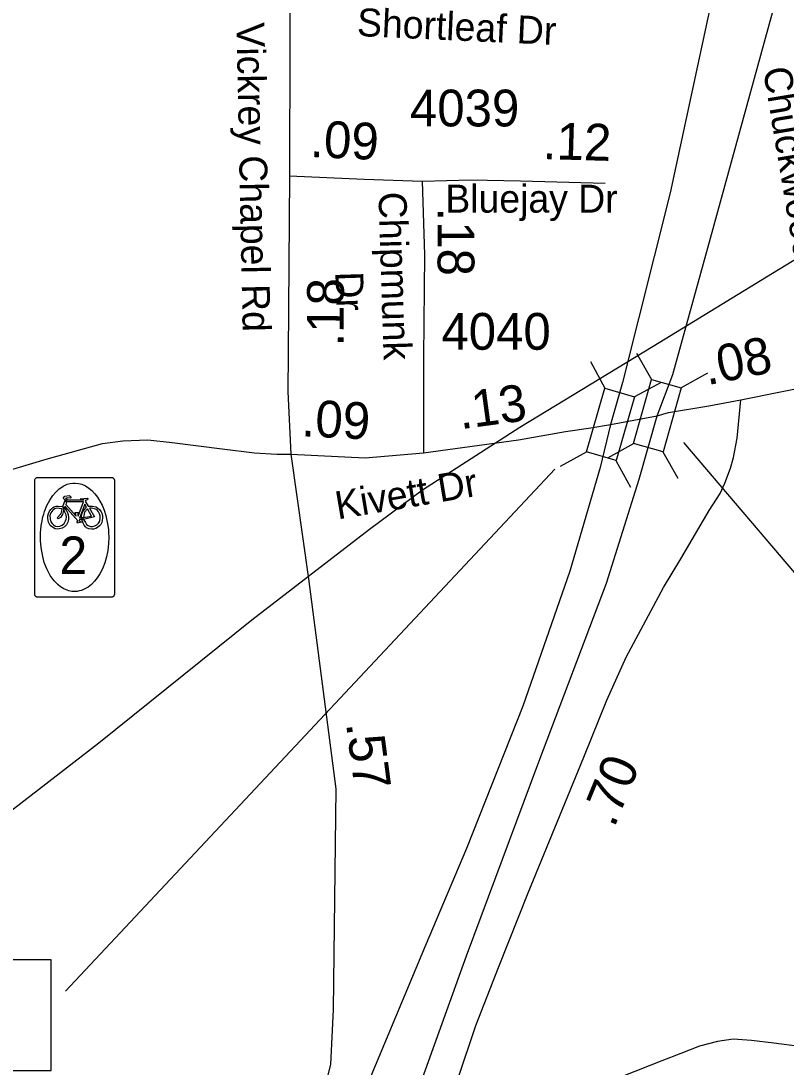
# Model space of a CAD drawing. Extents: x 1662474 to 1856135, y 779280 to 917889.
# Drawn here: x 1733344 to 1735946, y 804297 to 807853 of the extents above; entities that cross this region are included whole.
import ezdxf

# ---------------------------------------------------------------- set-up
doc = ezdxf.new("R2010")
doc.units = 0
for name, color, linetype in [('Exist Hydrographic Misc Water Feature', 7, 'Continuous'), ('Exist Road Non-System Type 51 Label', 7, 'Continuous'), ('Exist Road Primary Interstate Divided Center Attributed', 7, 'Continuous'), ('Exist Road Primary Interstate Service Attributed', 7, 'Continuous'), ('Exist Road Primary Interstate Structure Standard Bridge CELL', 7, 'Continuous'), ('Exist Road Primary Interstate Structure Standard Bridge Number Label', 7, 'Continuous'), ('Exist Road Primary NC Shield Bike CELL', 7, 'Continuous'), ('Exist Road Primary NC Shield Bike NC Label', 7, 'Continuous'), ('Exist Road Secondary Mileage Hundredths English Label', 7, 'Continuous'), ('Exist Road Secondary Type 51 Attributed', 7, 'Continuous'), ('Exist Road Secondary Type 51 Label', 7, 'Continuous'), ('Exist Road Secondary Type 51 Number Label', 7, 'Continuous'), ('Exist Utilities Electrical Transmission Line', 7, 'Continuous')]:
    doc.layers.add(name, color=color, linetype=linetype)

msp = doc.modelspace()

# ---------------------------------------------------------------- linework, layer by layer
at = {"layer": 'Exist Hydrographic Misc Water Feature'}
msp.add_lwpolyline([(1735991.6, 804367.5), (1735903.9, 804378.3), (1735828, 804387), (1735765.9, 804391.6), (1735712, 804384.2), (1735651.7, 804368.7), (1735587.5, 804343.4), (1735523.3, 804317.9), (1735388.6, 804265.2), (1735340.4, 804247.6), (1735183.9, 804199.1), (1735139.9, 804185.5), (1735097.6, 804173.9), (1735059.7, 804166.3), (1735029.5, 804162.6)], dxfattribs=at)
at = {"layer": 'Exist Road Primary Interstate Divided Center Attributed'}
for points in [[(1735507.6, 806511.1), (1735560.9, 806651), (1735688.4, 807114), (1735922.1, 807963.5), (1736136.8, 808780.9), (1736335.3, 809516.4), (1736486.5, 810074.7), (1736688, 810817), (1736962.5, 811815.2), (1737084.6, 812265.7), (1737151.1, 812468.3), (1737242.3, 812702.5), (1737417.3, 813106.2), (1737544.3, 813346), (1737717.7, 813632.3), (1737913.6, 813922.3), (1738197.2, 814284.7), (1738387.5, 814514.3), (1738424.7, 814555.1), (1738463.3, 814598)], [(1737222.5, 813372.5), (1737166.6, 813288.8), (1736982, 812961), (1736848.6, 812673.5), (1736720.6, 812376.6), (1736531.7, 811777.6), (1736437.5, 811342.4), (1736327.5, 810834.4), (1736114.4, 809845.7), (1735826.6, 808548.5), (1735551.4, 807268.4), (1735389.7, 806623.9), (1735348.6, 806481.6)], [(1732810.8, 799383.2), (1732884.3, 799519), (1733020.3, 799769.7), (1733147.8, 800075.5), (1733220.1, 800262.4), (1733334.8, 800568.2), (1733419.8, 800810.4), (1733619.6, 801328.6), (1733722.4, 801604.7), (1733956.2, 802246.1), (1734100.7, 802632.6), (1734168.6, 802823.8), (1734301.2, 803184.8), (1734377.7, 803376), (1734535, 803796.5), (1734709.2, 804259.5), (1734858.8, 804675.8), (1735105.3, 805334.2), (1735334.8, 805941.6), (1735446.1, 806295.7), (1735507.6, 806511.1)], [(1735348.6, 806481.6), (1735313.4, 806334.8), (1735210.5, 805982.4), (1735050.3, 805524.1), (1734859.3, 805040.5), (1734718.7, 804707.6), (1734203, 803473.9), (1734106.1, 803211.4), (1733320.2, 801277.4), (1732917.3, 800299.4), (1732688.2, 799785.9)]]:
    msp.add_lwpolyline(points, dxfattribs=at)
at = {"layer": 'Exist Road Primary Interstate Service Attributed'}
msp.add_lwpolyline([(1734829.7, 804256.3), (1734891.2, 804438.7), (1734968, 804635.4), (1735068.4, 804889.5), (1735258.1, 805350.6), (1735336.2, 805543.7), (1735401.4, 805690.7), (1735529.4, 805926.8), (1735588.1, 806024.1), (1735684.2, 806188.6), (1735721.1, 806247.1), (1735737.9, 806281.9), (1735756.3, 806332.7), (1735766.6, 806368.6), (1735779.4, 806434.3), (1735791.3, 806564.6)], dxfattribs=at)
at = {"layer": 'Exist Road Primary Interstate Structure Standard Bridge CELL'}
for p, q in [((1735437.5, 806723.7), (1735487.7, 806633.8)), ((1735280.4, 806694.8), (1735329.8, 806604.5)), ((1735678.8, 806655.4), (1735588.9, 806605.2)), ((1735521.1, 806624.3), (1735430.8, 806575)), ((1735268.3, 806387.7), (1735178, 806338.3)), ((1735428.1, 806416.5), (1735338.3, 806366.3)), ((1735527.1, 806388.5), (1735577.3, 806298.7)), ((1735367, 806358.8), (1735416.4, 806268.6))]:
    msp.add_line(p, q, dxfattribs=at)
for points in [[(1735588.9, 806605.2), (1735527.6, 806388.3), (1735426.3, 806417), (1735487.7, 806633.8)], [(1735430.8, 806575), (1735367.5, 806358.7), (1735266.5, 806388.3), (1735329.8, 806604.5)]]:
    msp.add_lwpolyline(points, close=True, dxfattribs=at)
at = {"layer": 'Exist Road Primary Interstate Structure Standard Bridge Number Label'}
for p, q in [((1735597, 806420.4), (1737402.8, 804297.4)), ((1735159.9, 806329.5), (1733495.8, 804555.3))]:
    msp.add_line(p, q, dxfattribs=at)
msp.add_lwpolyline([(1733447.2, 804661.4), (1732580.8, 804661.4), (1732580.8, 804285.7), (1733447.2, 804285.7)], close=True, dxfattribs=at)
at = {"layer": 'Exist Road Primary NC Shield Bike CELL'}
for points in [[(1733401, 806301.3), (1733401.8, 806301.4), (1733434.8, 806301.4), (1733618.2, 806301.4), (1733651.2, 806301.4), (1733652.4, 806301.3), (1733653, 806301.2), (1733653.8, 806301), (1733654.5, 806300.8), (1733655.2, 806300.6), (1733656.6, 806299.9), (1733657.2, 806299.5), (1733657.8, 806299.1), (1733658.5, 806298.4), (1733659.4, 806297.4), (1733660.1, 806296.6), (1733660.3, 806296.2), (1733660.5, 806295.8), (1733660.8, 806295.3), (1733661, 806294.9), (1733661.2, 806294.4), (1733661.5, 806293.7), (1733661.7, 806292.8), (1733661.9, 806291.9), (1733661.9, 806291.5), (1733661.9, 806291.1), (1733661.9, 806257.6), (1733661.9, 805937.8), (1733661.9, 805904.7), (1733661.8, 805903.5), (1733661.7, 805902.9), (1733661.6, 805902.1), (1733661.4, 805901.4), (1733661.1, 805900.7), (1733660.5, 805899.3), (1733660.1, 805898.7), (1733659.6, 805898.1), (1733659, 805897.4), (1733658.6, 805897), (1733658, 805896.4), (1733657.7, 805896.2), (1733657.2, 805895.8), (1733656.8, 805895.6), (1733656.4, 805895.4), (1733655.9, 805895.1), (1733655, 805894.7), (1733654.3, 805894.4), (1733653.3, 805894.2), (1733652.9, 805894.1), (1733652.4, 805894), (1733652.1, 805894), (1733651.7, 805894), (1733651.2, 805893.9), (1733618.1, 805893.9), (1733434.8, 805893.9), (1733401.8, 805893.9), (1733401.2, 805894), (1733400.6, 805894), (1733400, 805894.1), (1733399.3, 805894.3), (1733398.5, 805894.5), (1733397.8, 805894.8), (1733397.1, 805895.1), (1733396.5, 805895.4), (1733395.9, 805895.8), (1733395.3, 805896.3), (1733394.9, 805896.5), (1733394.5, 805896.9), (1733394.3, 805897.1), (1733393.9, 805897.6), (1733393.5, 805898), (1733393.1, 805898.5), (1733392.8, 805898.9), (1733392.6, 805899.3), (1733392.3, 805899.9), (1733392, 805900.4), (1733391.8, 805900.9), (1733391.7, 805901.2), (1733391.6, 805901.5), (1733391.5, 805901.8), (1733391.5, 805902), (1733391.4, 805902.2), (1733391.4, 805902.4), (1733391.3, 805902.7), (1733391.3, 805903), (1733391.2, 805903.2), (1733391.2, 805903.4), (1733391.2, 805903.6), (1733391.1, 805903.9), (1733391.1, 805904.5), (1733391.1, 805937.7), (1733391.1, 806257.6), (1733391.1, 806290.7), (1733391.2, 806291.8), (1733391.3, 806292.5), (1733391.5, 806293.2), (1733391.7, 806294), (1733391.9, 806294.7), (1733392.6, 806296), (1733393, 806296.6), (1733393.4, 806297.2), (1733394, 806298), (1733395, 806298.9), (1733395.8, 806299.5), (1733396.3, 806299.8), (1733396.6, 806300), (1733397.2, 806300.3), (1733397.6, 806300.5), (1733398, 806300.7), (1733398.8, 806300.9), (1733399.7, 806301.2), (1733400.6, 806301.3)], [(1733526.5, 805913.5), (1733521.9, 805913.7), (1733517.4, 805914), (1733507.5, 805915.7), (1733496.2, 805919.8), (1733489.7, 805923), (1733484.4, 805926), (1733478.7, 805929.9), (1733470.7, 805935.8), (1733457, 805949.7), (1733443.5, 805967.7), (1733431.7, 805990.8), (1733423.4, 806011.7), (1733418.2, 806032.1), (1733412.6, 806063), (1733410.7, 806087.4), (1733410.6, 806099.3), (1733410.8, 806107.9), (1733411.1, 806114.1), (1733411.7, 806123.4), (1733413.1, 806137.7), (1733415.8, 806152.4), (1733417.8, 806161.8), (1733419.1, 806167), (1733421.8, 806176.7), (1733424.4, 806185.1), (1733432.3, 806205.6), (1733442.1, 806224.2), (1733452.9, 806239.8), (1733462.4, 806251.5), (1733473.9, 806262.3), (1733482.8, 806268.3), (1733487.4, 806271), (1733492.7, 806273.8), (1733501.3, 806277.8), (1733511.6, 806280.4), (1733521, 806281.9), (1733528.7, 806282.1), (1733539.6, 806281), (1733550.9, 806277.9), (1733563.9, 806272.2), (1733575.2, 806265.3), (1733585, 806257), (1733595.6, 806246), (1733604.3, 806234.6), (1733612.9, 806220.7), (1733620.1, 806207.1), (1733627.2, 806189.9), (1733632.7, 806171.8), (1733636.7, 806154.8), (1733639.7, 806138.2), (1733641.3, 806123.6), (1733641.8, 806115.5), (1733642.7, 806096.6), (1733641.8, 806076.2), (1733639.1, 806052.6), (1733634.9, 806031.9), (1733629, 806011), (1733621.2, 805990.9), (1733612.1, 805973.3), (1733603.5, 805960.2), (1733594.7, 805948.7), (1733583.5, 805937), (1733573.1, 805928.8), (1733561.9, 805922.2), (1733550.4, 805917.3), (1733543.3, 805915.4), (1733539.2, 805914.7), (1733535.7, 805914), (1733531.9, 805913.7)], [(1733546, 806228.1), (1733570.1, 806231), (1733571.9, 806229.2), (1733570.5, 806225.4), (1733564.5, 806223.6), (1733562.9, 806220.4), (1733573, 806203.3), (1733587.6, 806203.9), (1733600.4, 806201.1), (1733611.7, 806192.5), (1733617, 806184), (1733619.6, 806179.3), (1733621.4, 806171.5), (1733621.8, 806163.4), (1733620.7, 806154.8), (1733618.9, 806148.3), (1733615.3, 806141.5), (1733611.8, 806136.3), (1733605, 806130.8), (1733599, 806127.3), (1733590.5, 806125.2), (1733585.2, 806124.9), (1733574.5, 806126.6), (1733567.6, 806130.1), (1733564.2, 806133), (1733559, 806139.4), (1733555.7, 806145.5), (1733551, 806157.7), (1733550, 806163.6), (1733557.4, 806158.3), (1733563.2, 806148.4), (1733567.3, 806141.7), (1733572.7, 806138), (1733580.8, 806134.6), (1733586.9, 806134.5), (1733595.1, 806136.3), (1733602.6, 806140.5), (1733608, 806145.9), (1733612.3, 806153), (1733613.7, 806163), (1733613.5, 806171.2), (1733611.7, 806177.9), (1733608.2, 806184), (1733604.5, 806188.3), (1733598.6, 806192.8), (1733592.9, 806194.6), (1733583.5, 806196.5), (1733577.1, 806197.1), (1733594.6, 806167.6), (1733557.4, 806158.3), (1733550, 806163.6), (1733584.2, 806169.8), (1733569.9, 806194.3), (1733560.1, 806183.6), (1733557.2, 806165.1), (1733550, 806163.6), (1733550.4, 806171.4), (1733553.5, 806183.2), (1733558.9, 806191.4), (1733566.7, 806200.3), (1733561.8, 806210.8), (1733543, 806162.9), (1733550.1, 806163.7), (1733551, 806157.7), (1733542.6, 806156.7), (1733544.4, 806151.6), (1733549.5, 806148.8), (1733536.9, 806146), (1733533.8, 806149.9), (1733538.3, 806152.3), (1733493.6, 806203.4), (1733491.9, 806198.5), (1733498.1, 806190.2), (1733502.3, 806182.2), (1733505, 806173.7), (1733506.4, 806166.2), (1733505.7, 806158.7), (1733503.6, 806148.8), (1733498.7, 806139.9), (1733491.8, 806133.2), (1733484, 806128.4), (1733474.4, 806126), (1733467.4, 806125.5), (1733460.3, 806126.4), (1733448, 806133.9), (1733444, 806138.4), (1733438.3, 806148.8), (1733435.8, 806161.7), (1733435.7, 806170.9), (1733438, 806179.1), (1733441.7, 806186.4), (1733445.8, 806191.7), (1733451.9, 806197.7), (1733457.2, 806201.1), (1733464.1, 806203.1), (1733471.1, 806203.8), (1733486.4, 806202.1), (1733489.9, 806193.9), (1733485.2, 806174.9), (1733479.1, 806165), (1733470.3, 806160.8), (1733466.8, 806164.3), (1733481, 806178.8), (1733484.2, 806192.6), (1733480.9, 806194), (1733475, 806195.9), (1733465.4, 806196.2), (1733459.9, 806194.5), (1733452.5, 806190.2), (1733445.4, 806180.9), (1733442.3, 806171.3), (1733443.6, 806160.6), (1733446.3, 806150.6), (1733449.8, 806144.2), (1733454.9, 806140.2), (1733462.1, 806135.8), (1733468.6, 806134.6), (1733476.6, 806135.1), (1733484.4, 806138.5), (1733491.2, 806145.2), (1733495.4, 806153.4), (1733497.9, 806159.1), (1733498.5, 806166.5), (1733497.5, 806174.4), (1733493.7, 806183.5), (1733486.4, 806202.1), (1733494, 806223.9), (1733499.4, 806218.2), (1733496.5, 806209.6), (1733532.1, 806169.8), (1733531.1, 806174.8), (1733527.3, 806181.2), (1733529, 806182.6), (1733539.2, 806182.6), (1733537.3, 806175.3), (1733538.3, 806170.1), (1733557.2, 806217.8), (1733499.4, 806218.2), (1733494, 806223.9), (1733487.4, 806230.9), (1733493.1, 806237.7), (1733508.4, 806239.6), (1733514.5, 806234.8), (1733511.2, 806230.5), (1733501.9, 806231.6), (1733495.6, 806230.1), (1733497, 806228.9), (1733500.2, 806228.9), (1733498.8, 806225.6), (1733558, 806225.1), (1733558.4, 806226.5)]]:
    msp.add_lwpolyline(points, close=True, dxfattribs=at)
at = {"layer": 'Exist Road Secondary Type 51 Attributed'}
for points in [[(1734144.8, 809145.1), (1734152.5, 809052.3), (1734154.7, 809018.4), (1734157.6, 808998.4), (1734163.2, 808964.8), (1734181.1, 808878.4), (1734210, 808732.1), (1734230.4, 808591.5), (1734234.7, 808559.9), (1734243.8, 808458.3), (1734251.2, 808356.1), (1734263.4, 808150.4), (1734257.9, 807930.5), (1734257.9, 807781.8), (1734257.6, 807326.5)], [(1734257.6, 807326.5), (1734253.1, 806723.3), (1734251.5, 806593.1), (1734261.9, 806380.5)], [(1734257.6, 807326.5), (1734510.8, 807314.9), (1734708.3, 807308.5)], [(1734708.3, 807308.5), (1734873.6, 807312.6), (1735042.6, 807309), (1735330.6, 807300.8)], [(1734708.3, 807308.5), (1734716.5, 807057.6), (1734712.4, 806710.8), (1734712.5, 806384.5)], [(1735791.3, 806564.6), (1736208.2, 806649.2)], [(1735507.6, 806511.1), (1735546.3, 806521.8), (1735683.2, 806544.1), (1735791.3, 806564.6)], [(1735348.6, 806481.6), (1735507.6, 806511.1)], [(1734712.5, 806384.5), (1735035.3, 806428.5), (1735195.9, 806457.2), (1735282, 806470.1), (1735348.6, 806481.6)], [(1733247.2, 806308.6), (1733430.1, 806363), (1733621.5, 806416.5), (1733690.2, 806426.1), (1733775.7, 806428.5), (1733858.8, 806419.7), (1734028.6, 806398.1), (1734138.8, 806385.3), (1734213.9, 806380.5), (1734261.9, 806380.5)], [(1734261.9, 806380.5), (1734514.1, 806368.1), (1734712.5, 806384.5)], [(1734261.9, 806380.5), (1734321.3, 805956.7), (1734415.2, 805243.2), (1734406.1, 804492.7), (1734396.4, 804306.3), (1734384.6, 804257.5), (1734368.3, 804205.7), (1734332.8, 804127.3), (1734255.9, 803936.4), (1734184.9, 803750), (1734108, 803566.6), (1734075.4, 803508.9), (1734010.8, 803455.3)]]:
    msp.add_lwpolyline(points, dxfattribs=at)
at = {"layer": 'Exist Utilities Electrical Transmission Line'}
msp.add_lwpolyline([(1736395.7, 807297.2), (1735899.5, 806994.5), (1735494, 806746.1), (1735040, 806470.7), (1734709.1, 806257.5), (1734529.1, 806124), (1734129, 805816.1), (1733609.4, 805397.6), (1733027.2, 804949.9), (1732530.1, 804571.1), (1731872.8, 804064.5), (1731588.2, 803850.7), (1731167.6, 803536.7), (1730692.6, 803165.6)], dxfattribs=at)

# ---------------------------------------------------------------- texts
at = {"layer": 'Exist Road Non-System Type 51 Label'}
msp.add_text('Shortleaf Dr', height=95, rotation=357.4114, dxfattribs=at).set_placement((1734485.3, 807801.6))
at = {"layer": 'Exist Road Primary NC Shield Bike NC Label'}
msp.add_text('2', height=127.5, dxfattribs=at).set_placement((1733474.8, 805973))
at = {"layer": 'Exist Road Secondary Mileage Hundredths English Label'}
for s, rotation, p in [('.09', 357.3738, (1734325.8, 807390.5)), ('.12', 358.3694, (1735117.6, 807383.4)), ('.18', 270.0191, (1734760.8, 807218.3)), ('.18', 89.5756, (1734440.8, 806745.9)), ('.08', 11.4696, (1735677.4, 806614.1)), ('.13', 7.7525, (1734839, 806464.8)), ('.09', 357.1693, (1734296.3, 806441.4)), ('.57', 277.501, (1734449.1, 805464.9)), ('.70', 67.6385, (1735361.1, 805108))]:
    msp.add_text(s, height=125, rotation=rotation, dxfattribs=at).set_placement(p)
at = {"layer": 'Exist Road Secondary Type 51 Label'}
for s, rotation, p in [('Vickrey Chapel Rd', 271.1641, (1734076.8, 807846.8)), ('Chuckwood Dr', 279.457, (1735866.8, 807689.3)), ('Chipmunk', 271.7674, (1734559.6, 807270.5)), (' Dr', 271.7674, (1734411.8, 807035)), ('Kivett Dr', 9.5736, (1734421.3, 806158.3))]:
    msp.add_text(s, height=95, rotation=rotation, dxfattribs=at).set_placement(p)
msp.add_text('Bluejay Dr', height=95, dxfattribs=at).set_placement((1734787, 807201.2))
at = {"layer": 'Exist Road Secondary Type 51 Number Label'}
for s, p in [('4039', (1734666.7, 807494.2)), ('4040', (1734773.7, 806735.1))]:
    msp.add_text(s, height=125, dxfattribs=at).set_placement(p)

doc.saveas('drawing.dxf')
